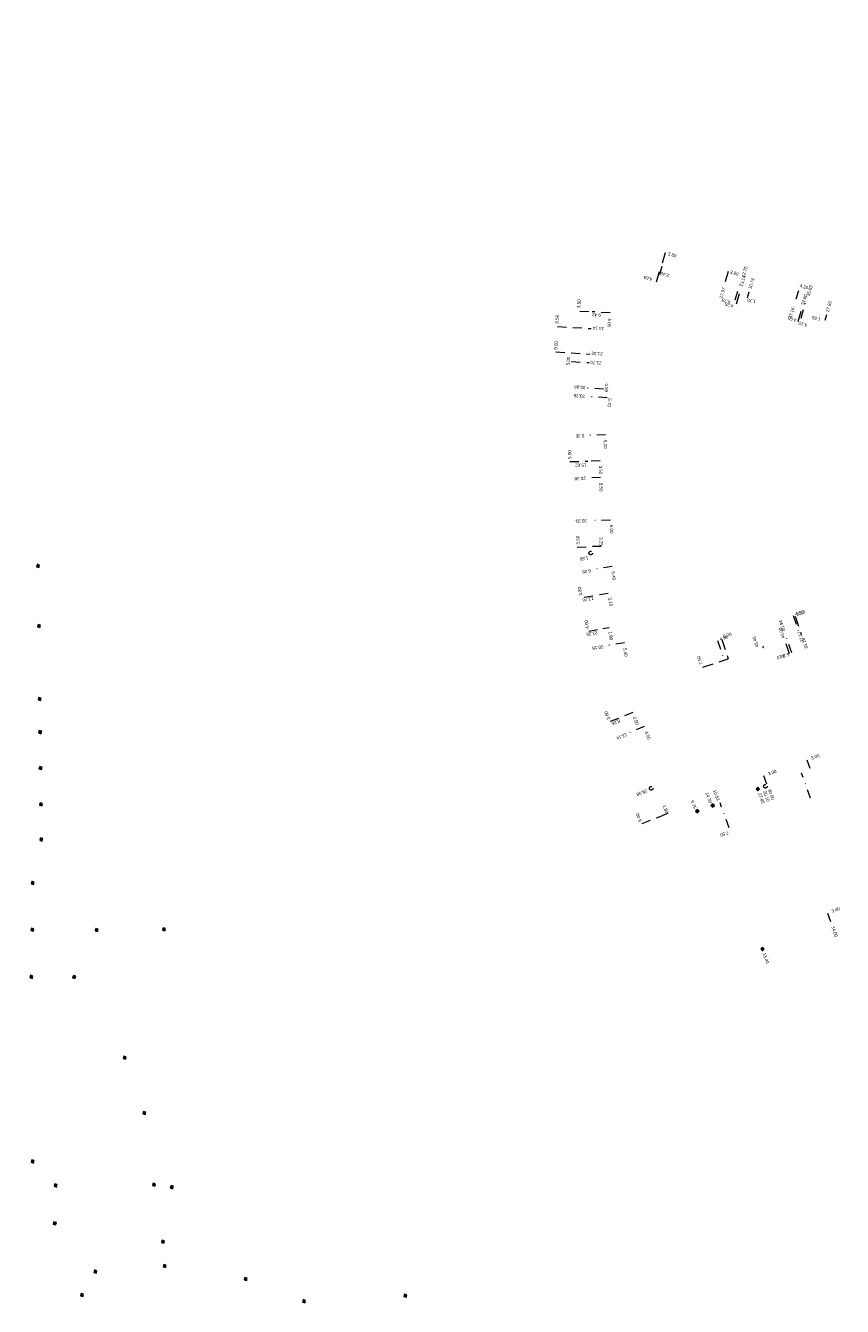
# Model space of a CAD drawing. Header units: inches. Extents: x 0 to 191500, y 0 to 342750.
# Tile 369 of 547: x 184454 to 184684, y 338458 to 338818. Entities that reach past the tile are written whole.
import ezdxf
from ezdxf.enums import TextEntityAlignment as Align

# ---------------------------------------------------------------- set-up
doc = ezdxf.new("R2010")
doc.units = ezdxf.units.IN
doc.header["$MEASUREMENT"] = 0
for name, pattern in [('RI-HWA_HUISAANSLUITING', [4.8, 3, -1.8]), ('RI-HWA_KOLKAANSLUITING', [4.3, 2.5, -1.8]), ('RI-VWA_HUISAANSLUITING', [6.1, 2.5, -1.8, 0, -1.8])]:
    doc.linetypes.add(name, pattern=pattern)
doc.layers.get('0').update_dxf_attribs({"lineweight": 20})
for name, color, linetype, lineweight in [('ECW', 150, 'Continuous', 20), ('N-WE-RI-HWA-MAATVOERING-T25', 151, 'Continuous', 20), ('N-WE-RI-HWA_HUISAANSLUITING', 150, 'RI-HWA_HUISAANSLUITING', 20), ('N-WE-RI-HWA_KOLK-S', 150, 'Continuous', 20), ('N-WE-RI-HWA_KOLKAANSLUITING', 150, 'RI-HWA_KOLKAANSLUITING', 20), ('N-WE-RI-HWA_KOLKAANSLUITING_PVC-G', 150, 'RI-HWA_KOLKAANSLUITING', 20), ('N-WE-RI-INLAAT', 7, 'Continuous', 20), ('N-WE-RI-VWA-MAATVOERING-T25', 30, 'Continuous', 20), ('N-WE-RI-VWA_HUISAANSLUITING', 20, 'RI-VWA_HUISAANSLUITING', 20)]:
    doc.layers.add(name, color=color, linetype=linetype, lineweight=lineweight)
doc.styles.add('11', font='TXT')
picture_1 = doc.add_image_def('image1.ecw', size_in_pixel=(220000, 285000))

# ---------------------------------------------------------------- blocks, each defined once
blk = doc.blocks.new('A$C2C270354')
h = blk.add_hatch(color=256)
h.dxf.hatch_style = 1
edge = h.paths.add_edge_path()
edge.add_arc((0, 0), 0.1, 0, 360)
blk.add_circle((0, 0), 0.1)

msp = doc.modelspace()

# ---------------------------------------------------------------- linework, layer by layer
at = {"layer": 'N-WE-RI-HWA_HUISAANSLUITING'}
for p, q in [((184633.69675, 338754.43655), (184632.621, 338750.792)), ((184631.30462, 338746.33222), (184632.621, 338750.792)), ((184632.1672, 338748.37145), (184632.86077, 338750.72123)), ((184651.43186, 338749.20173), (184650.35611, 338745.55718)), ((184653.78538, 338740.1137), (184654.98852, 338744.18984)), ((184656.80909, 338741.87996), (184657.29035, 338743.51042)), ((184671.1103, 338735.17594), (184672.25579, 338739.11267)), ((184670.20594, 338652.41588), (184671.92631, 338647.19186)), ((184649.65007, 338645.85698), (184651.433, 338640.443)), ((184668.63064, 338641.78993), (184667.34818, 338645.68419)), ((184644.30935, 338638.09704), (184651.433, 338640.443))]:
    msp.add_line(p, q, dxfattribs=at)
at = {"layer": 'N-WE-RI-HWA_KOLK-S'}
for p, q in [((184457.18931, 338666.94812), (184456.982, 338666.28324)), ((184456.982, 338666.28324), (184457.8542, 338666.7408)), ((184456.982, 338666.28324), (184457.64688, 338666.07592)), ((184457.18931, 338666.94812), (184457.64688, 338666.07592)), ((184457.8542, 338666.7408), (184457.18931, 338666.94812)), ((184457.64688, 338666.07592), (184457.8542, 338666.7408)), ((184457.44801, 338650.05205), (184457.24069, 338649.38717)), ((184457.24069, 338649.38717), (184458.11289, 338649.84473)), ((184457.24069, 338649.38717), (184457.90557, 338649.17985)), ((184457.44801, 338650.05205), (184457.90557, 338649.17985)), ((184458.11289, 338649.84473), (184457.44801, 338650.05205)), ((184457.90557, 338649.17985), (184458.11289, 338649.84473)), ((184457.66678, 338629.559), (184457.45947, 338628.89411)), ((184457.45947, 338628.89411), (184458.33167, 338629.35168)), ((184457.45947, 338628.89411), (184458.12435, 338628.6868)), ((184457.66678, 338629.559), (184458.12435, 338628.6868)), ((184458.33167, 338629.35168), (184457.66678, 338629.559)), ((184458.12435, 338628.6868), (184458.33167, 338629.35168)), ((184457.79641, 338620.24296), (184457.58909, 338619.57808)), ((184457.58909, 338619.57808), (184458.46129, 338620.03564)), ((184457.58909, 338619.57808), (184458.25397, 338619.37076)), ((184457.79641, 338620.24296), (184458.25397, 338619.37076)), ((184458.46129, 338620.03564), (184457.79641, 338620.24296)), ((184458.25397, 338619.37076), (184458.46129, 338620.03564)), ((184457.90384, 338610.17394), (184457.69652, 338609.50905)), ((184457.69652, 338609.50905), (184458.56872, 338609.96662)), ((184457.69652, 338609.50905), (184458.36141, 338609.30173)), ((184457.90384, 338610.17394), (184458.36141, 338609.30173)), ((184458.56872, 338609.96662), (184457.90384, 338610.17394)), ((184458.36141, 338609.30173), (184458.56872, 338609.96662)), ((184659.77297, 338604.31803), (184659.26704, 338603.83941)), ((184659.26704, 338603.83941), (184660.2516, 338603.8121)), ((184659.26704, 338603.83941), (184659.74567, 338603.33348)), ((184659.74567, 338603.33348), (184659.77297, 338604.31803)), ((184659.74567, 338603.33348), (184660.2516, 338603.8121)), ((184660.2516, 338603.8121), (184659.77297, 338604.31803)), ((184458.01925, 338599.98591), (184457.81193, 338599.32102)), ((184457.81193, 338599.32102), (184458.68413, 338599.77859)), ((184457.81193, 338599.32102), (184458.47681, 338599.11371)), ((184458.01925, 338599.98591), (184458.47681, 338599.11371)), ((184458.68413, 338599.77859), (184458.01925, 338599.98591)), ((184458.47681, 338599.11371), (184458.68413, 338599.77859)), ((184647.04555, 338599.66882), (184646.53962, 338599.1902)), ((184646.53962, 338599.1902), (184647.52417, 338599.16289)), ((184646.53962, 338599.1902), (184647.01824, 338598.68427)), ((184647.01824, 338598.68427), (184647.04555, 338599.66882)), ((184647.01824, 338598.68427), (184647.52417, 338599.16289)), ((184647.52417, 338599.16289), (184647.04555, 338599.66882)), ((184642.77176, 338598.10765), (184642.26583, 338597.62903)), ((184642.26583, 338597.62903), (184643.25039, 338597.60172)), ((184642.26583, 338597.62903), (184642.74446, 338597.12309)), ((184642.74446, 338597.12309), (184642.77176, 338598.10765)), ((184642.74446, 338597.12309), (184643.25039, 338597.60172)), ((184643.25039, 338597.60172), (184642.77176, 338598.10765)), ((184458.12172, 338590.09488), (184457.91441, 338589.43)), ((184457.91441, 338589.43), (184458.78661, 338589.88756)), ((184457.91441, 338589.43), (184458.57929, 338589.22268)), ((184458.12172, 338590.09488), (184458.57929, 338589.22268)), ((184458.78661, 338589.88756), (184458.12172, 338590.09488)), ((184458.57929, 338589.22268), (184458.78661, 338589.88756)), ((184455.66962, 338577.9005), (184455.4623, 338577.23562)), ((184455.4623, 338577.23562), (184456.3345, 338577.69319)), ((184455.4623, 338577.23562), (184456.12718, 338577.0283)), ((184455.66962, 338577.9005), (184456.12718, 338577.0283)), ((184456.3345, 338577.69319), (184455.66962, 338577.9005)), ((184456.12718, 338577.0283), (184456.3345, 338577.69319)), ((184455.60227, 338564.78252), (184455.39495, 338564.11764)), ((184455.39495, 338564.11764), (184456.26715, 338564.5752)), ((184455.39495, 338564.11764), (184456.05984, 338563.91032)), ((184455.60227, 338564.78252), (184456.05984, 338563.91032)), ((184456.26715, 338564.5752), (184455.60227, 338564.78252)), ((184456.05984, 338563.91032), (184456.26715, 338564.5752)), ((184473.68425, 338564.68591), (184473.47693, 338564.02103)), ((184473.47693, 338564.02103), (184474.34913, 338564.47859)), ((184473.47693, 338564.02103), (184474.14181, 338563.81371)), ((184473.68425, 338564.68591), (184474.14181, 338563.81371)), ((184474.34913, 338564.47859), (184473.68425, 338564.68591)), ((184474.14181, 338563.81371), (184474.34913, 338564.47859)), ((184492.60929, 338564.83309), (184492.40197, 338564.16821)), ((184492.40197, 338564.16821), (184493.27417, 338564.62577)), ((184492.40197, 338564.16821), (184493.06685, 338563.96089)), ((184492.60929, 338564.83309), (184493.06685, 338563.96089)), ((184493.27417, 338564.62577), (184492.60929, 338564.83309)), ((184493.06685, 338563.96089), (184493.27417, 338564.62577)), ((184661.06838, 338559.39246), (184660.56245, 338558.91384)), ((184661.04107, 338558.4079), (184661.06838, 338559.39246)), ((184661.54701, 338558.88653), (184661.06838, 338559.39246)), ((184660.56245, 338558.91384), (184661.54701, 338558.88653)), ((184660.56245, 338558.91384), (184661.04107, 338558.4079)), ((184661.04107, 338558.4079), (184661.54701, 338558.88653)), ((184455.31189, 338551.49659), (184455.10457, 338550.83171)), ((184455.10457, 338550.83171), (184455.97677, 338551.28928)), ((184455.10457, 338550.83171), (184455.76945, 338550.62439)), ((184455.31189, 338551.49659), (184455.76945, 338550.62439)), ((184455.97677, 338551.28928), (184455.31189, 338551.49659)), ((184455.76945, 338550.62439), (184455.97677, 338551.28928)), ((184467.35788, 338551.46152), (184467.15056, 338550.79664)), ((184467.15056, 338550.79664), (184468.02276, 338551.2542)), ((184467.15056, 338550.79664), (184467.81544, 338550.58932)), ((184467.35788, 338551.46152), (184467.81544, 338550.58932)), ((184468.02276, 338551.2542), (184467.35788, 338551.46152)), ((184467.81544, 338550.58932), (184468.02276, 338551.2542)), ((184481.5671, 338528.7809), (184481.35978, 338528.11602)), ((184481.35978, 338528.11602), (184482.23198, 338528.57358)), ((184481.35978, 338528.11602), (184482.02466, 338527.9087)), ((184481.5671, 338528.7809), (184482.02466, 338527.9087)), ((184482.23198, 338528.57358), (184481.5671, 338528.7809)), ((184482.02466, 338527.9087), (184482.23198, 338528.57358)), ((184487.05614, 338513.2695), (184486.84882, 338512.60462)), ((184486.84882, 338512.60462), (184487.72102, 338513.06218)), ((184486.84882, 338512.60462), (184487.51371, 338512.3973)), ((184487.05614, 338513.2695), (184487.51371, 338512.3973)), ((184487.72102, 338513.06218), (184487.05614, 338513.2695)), ((184487.51371, 338512.3973), (184487.72102, 338513.06218)), ((184455.69267, 338499.6315), (184455.48535, 338498.96661)), ((184455.48535, 338498.96661), (184456.35755, 338499.42418)), ((184455.48535, 338498.96661), (184456.15023, 338498.75929)), ((184455.69267, 338499.6315), (184456.15023, 338498.75929)), ((184456.35755, 338499.42418), (184455.69267, 338499.6315)), ((184456.15023, 338498.75929), (184456.35755, 338499.42418)), ((184462.15595, 338492.89385), (184461.94863, 338492.22897)), ((184461.94863, 338492.22897), (184462.82083, 338492.68653)), ((184461.94863, 338492.22897), (184462.61351, 338492.02165)), ((184462.15595, 338492.89385), (184462.61351, 338492.02165)), ((184462.82083, 338492.68653), (184462.15595, 338492.89385)), ((184462.61351, 338492.02165), (184462.82083, 338492.68653)), ((184489.78601, 338493.1208), (184489.57869, 338492.45592)), ((184489.57869, 338492.45592), (184490.45089, 338492.91349)), ((184489.57869, 338492.45592), (184490.24357, 338492.2486)), ((184489.78601, 338493.1208), (184490.24357, 338492.2486)), ((184490.45089, 338492.91349), (184489.78601, 338493.1208)), ((184490.24357, 338492.2486), (184490.45089, 338492.91349)), ((184494.80783, 338492.42052), (184494.60051, 338491.75564)), ((184494.60051, 338491.75564), (184495.47271, 338492.21321)), ((184494.60051, 338491.75564), (184495.26539, 338491.54832)), ((184494.80783, 338492.42052), (184495.26539, 338491.54832)), ((184495.47271, 338492.21321), (184494.80783, 338492.42052)), ((184495.26539, 338491.54832), (184495.47271, 338492.21321)), ((184461.91724, 338482.28091), (184461.70992, 338481.61603)), ((184461.70992, 338481.61603), (184462.58212, 338482.07359)), ((184461.70992, 338481.61603), (184462.37481, 338481.40871)), ((184461.91724, 338482.28091), (184462.37481, 338481.40871)), ((184462.58212, 338482.07359), (184461.91724, 338482.28091)), ((184462.37481, 338481.40871), (184462.58212, 338482.07359)), ((184492.35092, 338477.08015), (184492.1436, 338476.41527)), ((184492.1436, 338476.41527), (184493.0158, 338476.87283)), ((184492.1436, 338476.41527), (184492.80848, 338476.20795)), ((184492.35092, 338477.08015), (184492.80848, 338476.20795)), ((184493.0158, 338476.87283), (184492.35092, 338477.08015)), ((184492.80848, 338476.20795), (184493.0158, 338476.87283)), ((184492.79219, 338470.29204), (184492.58487, 338469.62716)), ((184492.58487, 338469.62716), (184493.45707, 338470.08472)), ((184492.58487, 338469.62716), (184493.24975, 338469.41984)), ((184492.79219, 338470.29204), (184493.24975, 338469.41984)), ((184493.45707, 338470.08472), (184492.79219, 338470.29204)), ((184493.24975, 338469.41984), (184493.45707, 338470.08472)), ((184473.31879, 338468.716), (184473.11147, 338468.05112)), ((184473.11147, 338468.05112), (184473.98367, 338468.50868)), ((184473.11147, 338468.05112), (184473.77635, 338467.8438)), ((184473.31879, 338468.716), (184473.77635, 338467.8438)), ((184473.98367, 338468.50868), (184473.31879, 338468.716)), ((184473.77635, 338467.8438), (184473.98367, 338468.50868)), ((184515.54826, 338466.63224), (184515.34094, 338465.96736)), ((184515.34094, 338465.96736), (184516.21314, 338466.42492)), ((184515.34094, 338465.96736), (184516.00582, 338465.76004)), ((184515.54826, 338466.63224), (184516.00582, 338465.76004)), ((184516.21314, 338466.42492), (184515.54826, 338466.63224)), ((184516.00582, 338465.76004), (184516.21314, 338466.42492)), ((184469.5511, 338462.11796), (184469.34378, 338461.45308)), ((184469.5511, 338462.11796), (184470.00867, 338461.24576)), ((184470.21598, 338461.91064), (184469.5511, 338462.11796)), ((184469.34378, 338461.45308), (184470.21598, 338461.91064)), ((184469.34378, 338461.45308), (184470.00867, 338461.24576)), ((184470.00867, 338461.24576), (184470.21598, 338461.91064)), ((184531.97266, 338460.38105), (184531.76534, 338459.71617)), ((184531.76534, 338459.71617), (184532.63754, 338460.17373)), ((184531.76534, 338459.71617), (184532.43023, 338459.50885)), ((184531.97266, 338460.38105), (184532.43023, 338459.50885)), ((184532.63754, 338460.17373), (184531.97266, 338460.38105)), ((184532.43023, 338459.50885), (184532.63754, 338460.17373)), ((184560.44806, 338461.91879), (184560.24074, 338461.25391)), ((184560.24074, 338461.25391), (184561.11294, 338461.71147)), ((184560.24074, 338461.25391), (184560.90562, 338461.04659)), ((184560.44806, 338461.91879), (184560.90562, 338461.04659)), ((184561.11294, 338461.71147), (184560.44806, 338461.91879)), ((184560.90562, 338461.04659), (184561.11294, 338461.71147))]:
    msp.add_line(p, q, dxfattribs=at)
at = {"layer": 'N-WE-RI-HWA_KOLKAANSLUITING'}
for p, q in [((184609.73657, 338738.09795), (184613.22974, 338737.87939)), ((184618.21998, 338737.56715), (184613.22974, 338737.87939)), ((184603.45353, 338733.76185), (184612.93499, 338733.1686)), ((184603.00515, 338726.59587), (184612.48661, 338726.00261)), ((184607.34775, 338723.9395), (184612.33799, 338723.62726)), ((184616.38083, 338716.18026), (184611.88961, 338716.46127)), ((184606.94092, 338695.81462), (184611.93961, 338695.92909)), ((184615.43869, 338696.00922), (184611.93961, 338695.92909)), ((184608.99092, 338671.81487), (184612.49, 338671.895)), ((184615.73915, 338671.96941), (184612.49, 338671.895)), ((184610.90522, 338657.70817), (184614.65777, 338658.30683)), ((184617.71906, 338658.79521), (184614.65777, 338658.30683)), ((184617.94611, 338649.12016), (184616.16859, 338648.83658)), ((184612.21854, 338648.20642), (184616.16859, 338648.83658)), ((184618.33421, 338622.86428), (184621.87308, 338624.2486)), ((184624.5738, 338625.30506), (184621.87308, 338624.2486)), ((184627.21426, 338594.12433), (184632.80196, 338596.3101)), ((184634.47827, 338596.96583), (184632.80196, 338596.3101))]:
    msp.add_line(p, q, dxfattribs=at)
at = {"layer": 'N-WE-RI-HWA_KOLKAANSLUITING_PVC-G'}
for p, q in [((184671.16319, 338743.80477), (184669.98976, 338739.77202)), ((184678.70808, 338735.51679), (184679.16907, 338737.10108))]:
    msp.add_line(p, q, dxfattribs=at)
at = {"layer": 'N-WE-RI-VWA_HUISAANSLUITING'}
for p, q in [((184653.41929, 338741.24233), (184654.70208, 338745.76389)), ((184671.88573, 338736.13223), (184673.16495, 338740.44658)), ((184617.42986, 338713.72996), (184611.74099, 338714.08592)), ((184616.97181, 338703.31624), (184611.77317, 338703.19719)), ((184615.54584, 338691.33045), (184612.04676, 338691.25032)), ((184618.3206, 338679.36084), (184612.32218, 338679.22347)), ((184618.84343, 338666.34664), (184613.51087, 338665.49592)), ((184669.72194, 338652.54604), (184671.15321, 338648.27972)), ((184648.43493, 338645.51012), (184649.898, 338641.149)), ((184669.2647, 338642.05586), (184667.57899, 338647.08064)), ((184622.25893, 338644.93737), (184616.92636, 338644.08665)), ((184627.84162, 338621.34327), (184623.65085, 338619.70394)), ((184673.51065, 338612.04288), (184674.54, 338609.225)), ((184661.31303, 338607.5872), (184662.34238, 338604.76932)), ((184674.59046, 338601.25871), (184672.0171, 338608.30341)), ((184651.69988, 338592.89699), (184649.12652, 338599.94169)), ((184679.36829, 338568.92681), (184680.49364, 338565.71845))]:
    msp.add_line(p, q, dxfattribs=at)
for centre in [(184612.77357, 338670.11748), (184629.78559, 338604.02113), (184661.87273, 338604.59777)]:
    msp.add_circle(centre, 0.5, dxfattribs=at)

# ---------------------------------------------------------------- block references
at = {"layer": 'N-WE-RI-INLAAT', "xscale": -1, "rotation": 222.5815047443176}
msp.add_blockref('A$C2C270354', (184661.22183, 338643.66666), dxfattribs=at)

# ---------------------------------------------------------------- texts
at = {"layer": 'N-WE-RI-HWA-MAATVOERING-T25', "style": '11', "width": 0.962021}
for s, rotation, p in [('3.80', 343.6, (184634.37131, 338753.79713)), ('3.80', 343.6, (184651.84065, 338748.69439)), ('13.14', 73.6, (184655.48008, 338744.91038)), ('10.74', 73.6, (184657.9166, 338744.17485)), ('4.20', 343.8, (184671.40185, 338744.85578)), ('34.80', 73.8, (184672.80766, 338739.68328)), ('3.50', 86.4, (184609.8191, 338738.90997)), ('27.60', 73.8, (184679.6834, 338737.73211)), ('9.50', 86.4, (184603.6756, 338734.55083)), ('9.50', 86.4, (184603.36189, 338727.205)), ('5.00', 86.4, (184606.83885, 338722.81319)), ('30.88', 176.4, (184611.33483, 338717.02864)), ('5.00', 91.3, (184607.34029, 338696.55663)), ('15.62', 181.3, (184611.55301, 338695.29582)), ('3.50', 91.3, (184609.62398, 338672.52586)), ('3.80', 99.1, (184610.41528, 338658.23365)), ('5.50', 18.2, (184670.86494, 338652.45233)), ('4.00', 99.1, (184612.29682, 338648.92797)), ('5.70', 18.2, (184650.18421, 338646.19737)), ('46.45', 108.2, (184660.03934, 338643.84246)), ('40.00', 108.2, (184667.39434, 338646.29406)), ('7.50', 108.2, (184644.21809, 338638.97383)), ('3.80', 111.4, (184618.2884, 338623.54589)), ('27.85', 290.1, (184659.77397, 338602.57758)), ('6.00', 111.4, (184627.13669, 338594.84651)), ('13.40', 289.3, (184661.09696, 338557.63393))]:
    msp.add_text(s, height=0.89986, rotation=rotation, dxfattribs=at).set_placement(p)
for s, rotation, p in [('4.65', 163.6, (184627.83135, 338748.0704)), ('2.45', 163.6, (184632.56646, 338749.12772)), ('17.97', 73.6, (184650.67941, 338744.57663)), ('4.25', 163.6, (184650.67941, 338740.57719)), ('1.70', 163.6, (184656.88562, 338741.77243)), ('37.16', 73.8, (184670.09176, 338738.97716)), ('9.42', 176.4, (184613.20463, 338737.56306)), ('5.00', 266.4, (184617.492, 338733.58952)), ('1.65', 163.8, (184675.1092, 338736.79371)), ('14.14', 176.4, (184613.41377, 338733.7529)), ('4.10', 163.8, (184671.34612, 338735.16774)), ('21.32', 176.4, (184613.02163, 338726.66849)), ('23.70', 176.4, (184612.70792, 338724.13274)), ('4.50', 266.4, (184616.68158, 338715.36872)), ('3.50', 271.3, (184615.15389, 338692.21807)), ('3.25', 271.3, (184615.29442, 338672.12217)), ('13.76', 189.1, (184610.38426, 338657.33381)), ('3.10', 279.1, (184618.1138, 338655.09637)), ('23.35', 189.1, (184611.50301, 338647.67216)), ('1.80', 279.1, (184618.16465, 338645.58729)), ('35.18', 108.2, (184672.90173, 338646.35885)), ('4.10', 198.2, (184664.96046, 338641.0293)), ('2.90', 291.4, (184625.49439, 338621.70504)), ('8.26', 201.4, (184618.53675, 338622.5369)), ('14.30', 290.1, (184646.06478, 338599.73622)), ('1.80', 291.4, (184633.85111, 338596.90031)), ('9.75', 290.1, (184641.67844, 338598.18592))]:
    msp.add_text(s, height=0.89986, rotation=rotation, dxfattribs=at).set_placement(p, align=Align.RIGHT)
at = {"layer": 'N-WE-RI-VWA-MAATVOERING-T25', "style": '11', "width": 0.962021}
for s, rotation, p in [('12.75', 74.2, (184656.88734, 338750.51316)), ('35.63', 73.5, (184675.20817, 338745.19437)), ('4.70', 164.2, (184649.79541, 338741.69072)), ('4.50', 163.5, (184668.36952, 338736.58299)), ('5.70', 266.4, (184617.51814, 338711.18604)), ('5.20', 271.3, (184616.48897, 338699.4554)), ('3.50', 271.3, (184615.25929, 338687.40489)), ('6.00', 271.3, (184618.21053, 338675.6003)), ('5.40', 279.1, (184618.97829, 338662.46973)), ('37.17', 108.5, (184671.74663, 338648.14752)), ('5.40', 279.1, (184622.28369, 338640.95987)), ('4.50', 291.4, (184628.82195, 338617.58352)), ('3.00', 20.1, (184677.18505, 338612.89482)), ('3.00', 20.1, (184665.08482, 338608.47081)), ('16.53', 290.1, (184648.22013, 338600.45465)), ('3.40', 19.3, (184682.93266, 338569.88357))]:
    msp.add_text(s, height=0.89986, rotation=rotation, dxfattribs=at).set_placement(p, align=Align.RIGHT)
for s, rotation, p in [('33.26', 176.4, (184611.15184, 338714.59746)), ('8.35', 181.3, (184610.99087, 338703.51687)), ('20.30', 181.3, (184611.37734, 338691.53663)), ('32.33', 181.3, (184611.65841, 338679.62664)), ('1.80', 189.1, (184612.027, 338669.21304)), ('6.48', 189.1, (184612.73893, 338665.60264)), ('4.50', 18.5, (184670.39388, 338652.48443)), ('40.94', 108.5, (184667.49403, 338648.35669)), ('4.60', 18.5, (184649.20251, 338645.47713)), ('28.16', 189.1, (184616.24774, 338644.24533)), ('5.30', 198.5, (184668.41364, 338642.12211)), ('13.14', 201.4, (184622.82159, 338619.60389)), ('29.98', 201.4, (184628.45576, 338603.79844)), ('30.10', 290.1, (184661.21088, 338603.14476)), ('30.60', 290.1, (184662.53434, 338603.63632)), ('7.50', 200.1, (184651.32627, 338592.07735)), ('34.00', 289.3, (184680.3817, 338565.12073))]:
    msp.add_text(s, height=0.89986, rotation=rotation, dxfattribs=at).set_placement(p)

# ---------------------------------------------------------------- pictures from other files: only their frames are drawn
at = {"layer": 'ECW'}
image = msp.add_image(picture_1, insert=(180500, 328500), size_in_units=(11000, 14250), dxfattribs=at)
image.dxf.flags = 7

doc.saveas('drawing.dxf')
